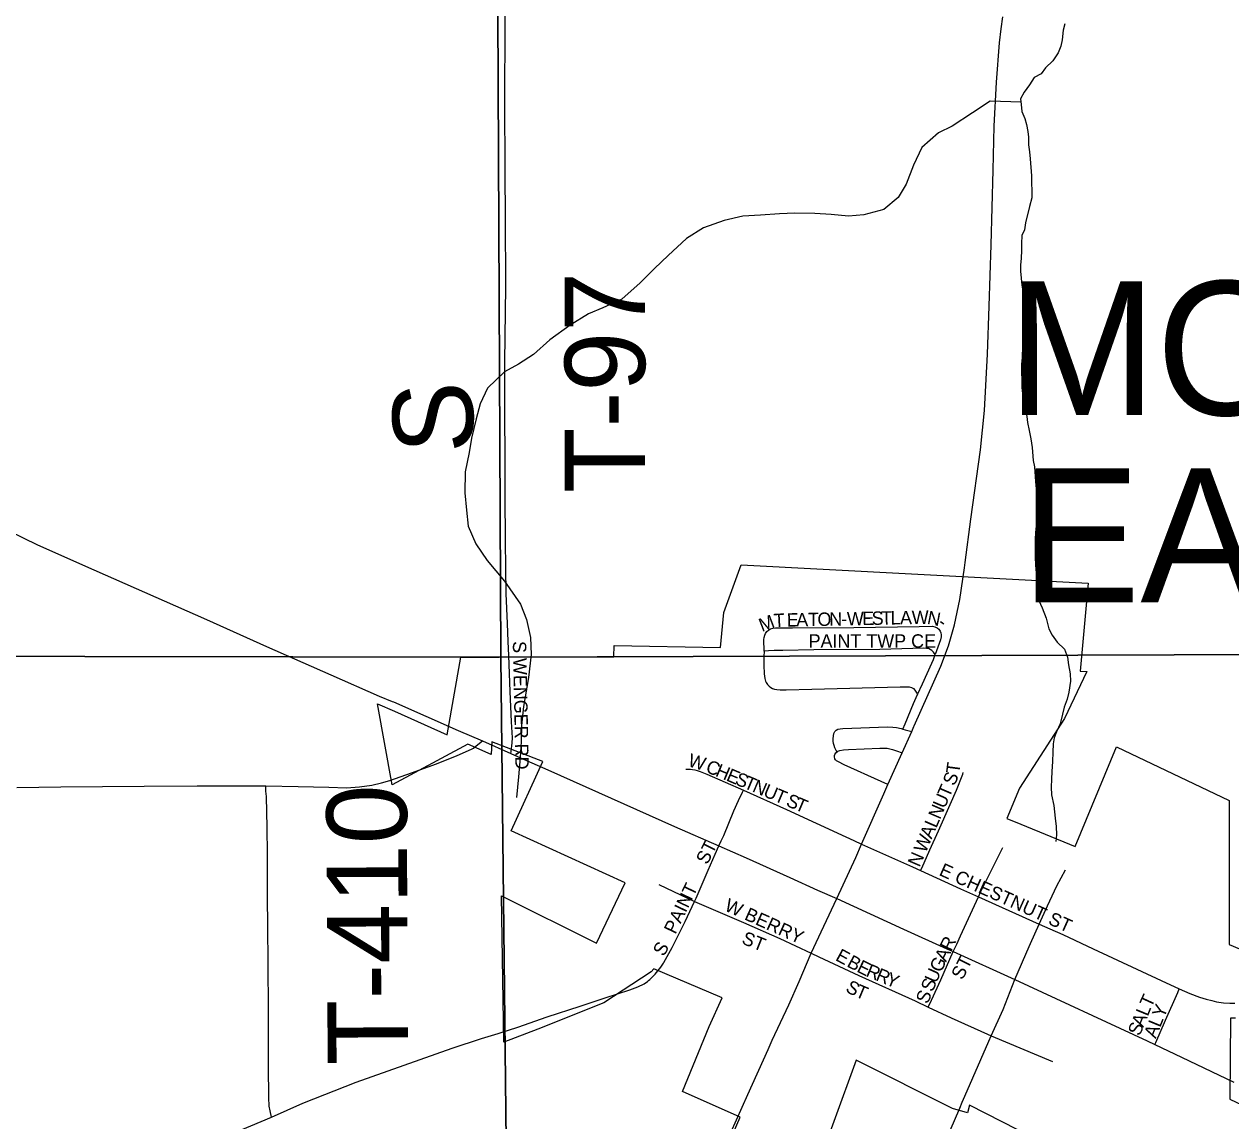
# Model space of a CAD drawing. Extents: x 1985906 to 2360102, y 891258 to 1222054.
# Drawn here: x 2186588 to 2191091, y 981657 to 985750 of the extents above; entities that cross this region are included whole.
import ezdxf

# ---------------------------------------------------------------- set-up
doc = ezdxf.new("R2010")
doc.units = 0
for name, color, linetype in [('GM_X_City_Street', 7, 'Continuous'), ('GM_X_City_Street_Text', 7, 'Continuous'), ('GM_X_Corporation', 7, 'Continuous'), ('GM_X_Corporation_Text', 7, 'Continuous'), ('GM_X_County_Road', 7, 'Continuous'), ('GM_X_Minor_River', 7, 'Continuous'), ('GM_X_Section', 7, 'Continuous'), ('GM_X_State_Route', 7, 'Continuous'), ('GM_X_Township_Road', 7, 'Continuous'), ('GM_X_Township_Road_Text', 7, 'Continuous'), ('GM_X_US_Route', 7, 'Continuous')]:
    doc.layers.add(name, color=color, linetype=linetype)

msp = doc.modelspace()

# ---------------------------------------------------------------- linework, layer by layer
at = {"layer": 'GM_X_City_Street'}
for points in [[(2189349.3, 983410.1), (2189348.6, 983453.4), (2189349.3, 983461), (2189351.6, 983469.5), (2189354.3, 983475.3), (2189359.6, 983483), (2189365.8, 983488.5), (2189373.5, 983493), (2189381.3, 983495.5), (2189391.3, 983496.7), (2189406.1, 983497.1), (2189455.2, 983496.5), (2189683.4, 983497.7), (2189927.9, 983501.5), (2189977.9, 983502.8), (2189986.4, 983500.8), (2189994.6, 983496.6), (2190001.3, 983491.5), (2190006.3, 983484.5), (2190008.8, 983478.5), (2190010.1, 983471), (2190009.3, 983463.1), (2190007.3, 983452.3), (2189988, 983396.8)], [(2188409.1, 983068.2), (2188410.3, 983086.8), (2188406.8, 983146.1), (2188402.2, 983259), (2188396.6, 983394.1)], [(2189349.3, 983410.1), (2189348.3, 983389.8), (2189348.3, 983357.4), (2189349.5, 983324.8), (2189350.3, 983317.1), (2189351.8, 983307.4), (2189354.5, 983298.1), (2189357.5, 983292.9), (2189362.3, 983285.4), (2189368, 983278.6), (2189374.2, 983273.9), (2189380.7, 983270.6), (2189388.1, 983268.5), (2189396.7, 983266.4), (2189409.7, 983265.2), (2189431.4, 983264.9), (2189527.8, 983267.9), (2189856.8, 983276.2), (2189890.1, 983276.5), (2189898.8, 983274), (2189906.1, 983270), (2189912.1, 983264.2), (2189919.1, 983253), (2189922.1, 983248.1)], [(2189988, 983396.8), (2189980.9, 983405.7), (2189974.8, 983411.9), (2189968.4, 983416.4), (2189962.1, 983419.4), (2189954.8, 983420.3), (2189945.5, 983420.9), (2189780.9, 983415.4), (2189534.5, 983414.6), (2189419.5, 983412.5), (2189386.8, 983412), (2189365.3, 983411.1), (2189349.3, 983410.1)], [(2189867.3, 983119.3), (2189875.3, 983138.5), (2189907.1, 983214.3), (2189922.1, 983248.1), (2189939.8, 983287.7), (2189975.3, 983364.4), (2189981.2, 983379.3), (2189988, 983396.8)], [(2189621.3, 983033.9), (2189618.5, 983039.5), (2189613.5, 983049.5), (2189610.3, 983057.3), (2189608.3, 983064.7), (2189607.5, 983073.9), (2189607, 983082.5), (2189608, 983094.2), (2189609.8, 983102.7), (2189613.2, 983110.4), (2189618, 983114.7), (2189624.3, 983118.7), (2189632.7, 983120.4), (2189643, 983121.4), (2189810, 983126.8), (2189829.3, 983126.1), (2189843.2, 983124.5), (2189860.3, 983121.1), (2189867.3, 983119.3)], [(2189867.3, 983119.3), (2189875.7, 983116.8), (2189899.9, 983110)], [(2188404.4, 983027.3), (2188405.4, 983035.7), (2188409.1, 983068.2)], [(2189811.3, 982912.1), (2189785.4, 982923.8), (2189648.2, 982985.2), (2189626.5, 982996.5), (2189619.2, 983000.8), (2189615.7, 983004.5), (2189613.7, 983008), (2189611.8, 983015), (2189612.2, 983019.8), (2189613.2, 983024.2), (2189617.1, 983030.4), (2189621.3, 983033.9)], [(2189621.3, 983033.9), (2189624, 983036), (2189631.2, 983038.6), (2189645.5, 983041.5), (2189664.4, 983042.9), (2189781.3, 983047.5), (2189794.3, 983047.7), (2189807.9, 983047.2), (2189818.8, 983045.4), (2189828.3, 983042.9), (2189843.6, 983037.7), (2189864.3, 983030.5)], [(2189057.5, 982969.5), (2189066.8, 982969.5), (2189074.1, 982969), (2189082.5, 982968.1), (2189090.2, 982967), (2189099.4, 982964.7), (2189110.7, 982960.8), (2189135.6, 982950.3), (2189271.7, 982890.5)], [(2189933.2, 982591.5), (2189937.2, 982600.5), (2189967.5, 982668), (2190000, 982738.9), (2190043, 982837.3), (2190066.6, 982890.5), (2190090.7, 982951), (2190091.9, 982957.1)], [(2189180.5, 982682.7), (2189189.4, 982701.4), (2189198.7, 982722.3), (2189236.8, 982813.4), (2189253.4, 982852.4), (2189268.1, 982883), (2189271.7, 982890.5)], [(2189271.7, 982890.5), (2189433, 982819.5), (2189654.2, 982717.4), (2189683.6, 982703.7), (2189713.1, 982689.8)], [(2189089.6, 982475.9), (2189095.4, 982488.6), (2189140.9, 982592.9), (2189167, 982652.3), (2189180.5, 982682.7)], [(2189713.1, 982689.8), (2189903.5, 982605.1), (2189933.2, 982591.5)], [(2190149.2, 982492.9), (2190158.5, 982513.1), (2190240, 982677.2)], [(2189933.2, 982591.5), (2190082.2, 982522.9), (2190149.2, 982492.9)], [(2190375.7, 982390.8), (2190407, 982458.9), (2190441.8, 982534.2), (2190457.2, 982564), (2190473.4, 982594)], [(2188956, 982538.7), (2189089.6, 982475.9)], [(2190055.2, 982288.7), (2190068.4, 982316.4), (2190082.2, 982346.8), (2190149.2, 982492.9)], [(2190149.2, 982492.9), (2190262.3, 982442.3), (2190375.7, 982390.8)], [(2188975.5, 982248.1), (2189006.5, 982303.8), (2189033.3, 982358.1), (2189054.5, 982400.9), (2189089.6, 982475.9)], [(2189089.6, 982475.9), (2189272.1, 982397.3), (2189408.1, 982336.9), (2189524.8, 982282.7)], [(2189524.8, 982282.7), (2189553.2, 982268.8), (2189702.6, 982199.2), (2189912.8, 982104.3), (2189962, 982081.4)], [(2189962, 982081.4), (2189974, 982107.4), (2190009, 982182.9), (2190055.2, 982288.7)], [(2190196.9, 981973.8), (2190240.7, 982072.6), (2190284.8, 982184.4)], [(2190807.1, 981941.6), (2190810.3, 981949), (2190847.5, 982033), (2190892.6, 982136.5), (2190897.7, 982150)], [(2189962, 982081.4), (2190047.3, 982041.6), (2190182.2, 981980), (2190196.9, 981973.8)], [(2190098, 981749.6), (2190188, 981954.3), (2190196.9, 981973.8)], [(2190196.9, 981973.8), (2190425.5, 981878.4)]]:
    msp.add_lwpolyline(points, dxfattribs=at)
at = {"layer": 'GM_X_Corporation'}
for points in [[(2188992.5, 981054.4), (2189259.4, 981670.2), (2189044.5, 981766.4), (2189143.9, 982009.6), (2189192.8, 982116.2), (2188938, 982223.8), (2188928, 982213.2), (2188751.3, 982096.8), (2188504.3, 981999.7), (2188378.1, 981950), (2188368.8, 982496.6), (2188723.2, 982319.7), (2188830.9, 982545.1), (2188405.4, 982739), (2188523.4, 982997.9), (2188332.7, 983071.2), (2188330.2, 983024.4), (2188244, 983063.1), (2187961.3, 982910.6), (2187906.4, 983213.4), (2187970.5, 983185.7), (2188166.4, 983097.9), (2188217.6, 983387.6), (2188361.2, 983387.5), (2188788.6, 983388.6), (2188789.4, 983430.7), (2189186.8, 983423.6), (2189198.3, 983553.8), (2189263.3, 983732.4), (2190558, 983664.1), (2190529.1, 983335.2), (2190553, 983334.4), (2190470.6, 983157.9), (2190302.2, 982898.7), (2190255.4, 982785.6), (2190307.7, 982763.9), (2190509.7, 982680.2), (2190664.3, 983053.1), (2191084.8, 982852.3), (2191084.6, 982315.1), (2191194.2, 982268.5)], [(2191108.6, 982039.8), (2191089.9, 982039.8), (2191086.9, 981737.9), (2191224.1, 981672.8)], [(2191080.4, 981222.7), (2190115.2, 981715), (2190108.2, 981687), (2190051.8, 981703), (2189692.9, 981883.7), (2189525.9, 981425.3)]]:
    msp.add_lwpolyline(points, dxfattribs=at)
at = {"layer": 'GM_X_County_Road'}
for points in [[(2188033.3, 982955.5), (2188126.9, 982989.6), (2188204, 983020.5), (2188257.2, 983044.1), (2188264.5, 983048.1), (2188275.2, 983056.5), (2188297.9, 983075)], [(2187490, 982907.5), (2187610.4, 982905.2), (2187725.1, 982901.9), (2187791.3, 982900.2), (2187839.4, 982903.1), (2187886, 982909.6), (2187921.3, 982918.2), (2187953.2, 982926.7), (2188033.3, 982955.5)], [(2186560.8, 982901.5), (2186724.9, 982903.5), (2187036.5, 982905.5), (2187233.4, 982906.9), (2187490, 982907.5)]]:
    msp.add_lwpolyline(points, dxfattribs=at)
at = {"layer": 'GM_X_Minor_River'}
for points in [[(2190471, 985751.5), (2190465.3, 985727.4), (2190461.6, 985691.3), (2190455.9, 985667.2), (2190446.1, 985643.1), (2190426.4, 985612.8), (2190398.7, 985586.5), (2190382.9, 985564.4), (2190357, 985550.1), (2190339.3, 985523.9), (2190319.6, 985495.7), (2190305.8, 985471.5), (2190308, 985449.5), (2190310.3, 985423.5), (2190322.6, 985397.5), (2190328.8, 985375.5), (2190333, 985349.5), (2190335.3, 985327.5), (2190335.6, 985299.5), (2190339.8, 985273.5), (2190342.1, 985247.4), (2190346.7, 985183.4), (2190347.6, 985101.2), (2190339.9, 985069.1), (2190324.5, 985008.9), (2190320.8, 984982.8), (2190311, 984960.7), (2190309.3, 984930.6), (2190309.5, 984904.6), (2190307.8, 984876.5), (2190306.1, 984850.4), (2190306.3, 984828.4), (2190310.8, 984776.3), (2190317.2, 984742.3), (2190321.5, 984712.3), (2190323.8, 984686.3), (2190326, 984664.3), (2190324.2, 984638.2), (2190320.6, 984608.1), (2190316.9, 984572), (2190313.2, 984548), (2190311.6, 984505.9), (2190309.8, 984479.8), (2190310.7, 984393.7), (2190312.9, 984371.7), (2190317.3, 984339.7), (2190321.5, 984317.7), (2190329.8, 984285.7), (2190332, 984263.6), (2190338.4, 984233.7), (2190344.7, 984201.7), (2190349, 984169.6), (2190353.5, 984121.6), (2190357.7, 984097.6), (2190362.3, 984043.5), (2190364.6, 984015.5), (2190367, 983977.5), (2190369.2, 983951.4)], [(2190307.1, 985458.1), (2190270.4, 985460.3), (2190192.5, 985461.8), (2190126.8, 985419.3), (2190051.2, 985368.7), (2189999.5, 985344.3), (2189937.9, 985289.8), (2189906.4, 985223.5), (2189878.9, 985153.2), (2189849.2, 985103), (2189795.6, 985058.6), (2189721.8, 985038), (2189663.9, 985033.6), (2189599.9, 985039.2), (2189538, 985042.8), (2189464, 985044.3), (2189406.1, 985041.9), (2189336.2, 985037.4), (2189270.3, 985033), (2189200.5, 985016.5), (2189122.8, 984989.9), (2189059.1, 984949.4), (2188991.6, 984886.9), (2188940, 984838.5), (2188886.4, 984784), (2188818.9, 984723.5), (2188747.2, 984690.9), (2188693.4, 984668.5), (2188625.7, 984626), (2188550.2, 984571.4), (2188488.6, 984517), (2188432.9, 984480.5), (2188381.1, 984452.1), (2188317.6, 984391.6), (2188290, 984333.4), (2188274.4, 984277.2), (2188256.9, 984205), (2188249.2, 984150.8), (2188233.7, 984078.6), (2188232.2, 984000.5), (2188238.7, 983936.5), (2188245, 983876.4), (2188273.4, 983810.5), (2188315.8, 983748.7), (2188380.2, 983671.1), (2188440.7, 983585.4), (2188463.1, 983527.4), (2188477.5, 983461.4), (2188479.9, 983397.4), (2188470.5, 983311.2), (2188451.2, 983202.9), (2188443.7, 983132.8), (2188442.1, 983072.7), (2188438.5, 983012.5), (2188432.9, 982940.4), (2188425.4, 982864.2)], [(2190369.2, 983951.4), (2190367.6, 983911.3), (2190365.8, 983889.3), (2190362.2, 983853.2), (2190360.5, 983827.2), (2190361.2, 983757), (2190363.6, 983713), (2190368, 983674.9), (2190370.5, 983630.9), (2190374.8, 983598.9), (2190387.1, 983570.9), (2190401.5, 983533), (2190411.9, 983493), (2190424.1, 983469.1), (2190442.4, 983443.2), (2190470.7, 983417.4), (2190481, 983387.5), (2190485.3, 983359.4), (2190491.6, 983325.4), (2190491.9, 983297.4), (2190486.3, 983257.3), (2190480.5, 983231.2), (2190468.8, 983201), (2190463.1, 983174.9), (2190453.5, 983138.8), (2190439.8, 983108.6), (2190432, 983086.5), (2190428.2, 983064.4), (2190426.5, 983032.3), (2190424.9, 982998.3), (2190423.3, 982960.2), (2190421.5, 982932.1), (2190419.9, 982902.1), (2190422.1, 982874), (2190430.5, 982834), (2190432.8, 982810), (2190435, 982786), (2190439.3, 982756), (2190439.7, 982723.9), (2190437.9, 982699.9)]]:
    msp.add_lwpolyline(points, dxfattribs=at)
at = {"layer": 'GM_X_Section'}
for points in [[(2182907.1, 988742.9), (2188342.5, 988738), (2188366.8, 983387.1), (2182931.4, 983396.1)], [(2188342.5, 988738), (2193764, 988724.9), (2193750, 983405.7), (2188366.8, 983387.1)], [(2182931.4, 983396.1), (2188366.8, 983387.1), (2188424.7, 978078.6), (2185068.7, 978068.3), (2183029.1, 978117.9)], [(2188366.8, 983387.1), (2193750, 983405.7), (2193811.8, 978101.2), (2188424.7, 978078.6)]]:
    msp.add_lwpolyline(points, close=True, dxfattribs=at)
at = {"layer": 'GM_X_State_Route'}
for points in [[(2190096.6, 983720.5), (2190099.4, 983740.6), (2190121, 983902), (2190156.3, 984161.5), (2190171, 984307.4), (2190182.3, 984518.3), (2190188.8, 984697.9), (2190196.1, 984926.6), (2190203.5, 985205), (2190207.8, 985369.4), (2190216.6, 985532.9), (2190228, 985680.4), (2190233.7, 985732.6), (2190239.5, 985777.5)], [(2189908.4, 983129.2), (2189909.2, 983130.8), (2190008.5, 983354.2), (2190037.5, 983429.9), (2190060.1, 983507.5), (2190079.6, 983602.8), (2190096.6, 983720.5)], [(2189620.7, 982486.2), (2189691, 982639.6), (2189713.1, 982689.8), (2189796, 982877.8), (2189811.3, 982912.1), (2189864.3, 983030.5), (2189899.9, 983110), (2189908.4, 983129.2)], [(2189364, 981923.2), (2189379.6, 981957.6), (2189440.9, 982090), (2189479.8, 982177), (2189524.8, 982282.7), (2189571.5, 982383.2), (2189620.7, 982486.2)], [(2190343.3, 982319.1), (2190375.7, 982390.8), (2190415.6, 982373.7), (2190464.2, 982351.9), (2190577.3, 982299.1)], [(2190284.8, 982184.4), (2190338.3, 982308.2), (2190343.3, 982319.1)], [(2190577.3, 982299.1), (2190830.9, 982180.6), (2190897.7, 982150), (2190938.1, 982132.7), (2190974.3, 982119), (2190998.2, 982111.3), (2191019.3, 982105.5), (2191037.9, 982101.2), (2191062.8, 982097.6), (2191086.5, 982096.2), (2191105.7, 982096)], [(2189288.2, 981755.8), (2189364, 981923.2)], [(2189105, 981344.6), (2189111.5, 981359.6), (2189224.5, 981613.9), (2189288.2, 981755.8)]]:
    msp.add_lwpolyline(points, dxfattribs=at)
at = {"layer": 'GM_X_Township_Road'}
for points in [[(2188396.6, 983394.1), (2188394.4, 983445.6), (2188392.2, 983512.6), (2188386.8, 983625), (2188384.6, 983818.8), (2188383.5, 983991.6), (2188383.1, 984179.9), (2188381.9, 984245.3), (2188382, 984309.5), (2188381.5, 984490.1), (2188384.9, 984769.2), (2188384.1, 985030.3), (2188383.3, 985194), (2188382.3, 985472.8), (2188383.1, 985735.5), (2188381.9, 985997.9)], [(2187511, 981670.9), (2187505.5, 981694.6), (2187502.8, 981711.7), (2187501.3, 981744.5), (2187500.4, 981860), (2187499.9, 982074.7), (2187498.6, 982239.8), (2187496.8, 982388.3), (2187496.5, 982487.3), (2187496.2, 982569.8), (2187496.1, 982652.3), (2187494.8, 982751.3), (2187492, 982866.9), (2187490.2, 982887), (2187490, 982907.5)], [(2188917.8, 982180.6), (2188922.4, 982184.4), (2188933, 982195), (2188942.4, 982204.9), (2188963.6, 982229.9), (2188973.8, 982245.4), (2188975.5, 982248.1)], [(2188430.2, 982006.6), (2188539.1, 982044.7), (2188663, 982085.2), (2188756.4, 982115.8), (2188802.1, 982131.2), (2188848.2, 982145.7), (2188877.4, 982156.9), (2188901.2, 982168.4), (2188913.6, 982177.2), (2188917.8, 982180.6)], [(2187511, 981670.9), (2187627.6, 981723), (2187826.9, 981801.5), (2188184.8, 981928.3), (2188294.4, 981963.8), (2188356.7, 981983.4), (2188430.2, 982006.6)], [(2190027.4, 981583.7), (2190079.2, 981704.1), (2190088.6, 981726.8), (2190098, 981749.6)], [(2187341.6, 981600.3), (2187511, 981670.9)]]:
    msp.add_lwpolyline(points, dxfattribs=at)
at = {"layer": 'GM_X_US_Route'}
for points in [[(2186475.7, 983884.4), (2186638.4, 983807.2), (2186847.7, 983713), (2187267.9, 983527.9), (2187492.4, 983427.4), (2187732.4, 983321.3), (2187912.4, 983242.1), (2187961.6, 983222.3), (2187966.8, 983220.2)], [(2187966.8, 983220.2), (2188207.5, 983113.8)], [(2188207.5, 983113.8), (2188297.9, 983075)], [(2188297.9, 983075), (2188404.4, 983027.3)], [(2188404.4, 983027.3), (2188462.8, 983001.2), (2188541.8, 982966.9)], [(2188541.8, 982966.9), (2189014.5, 982756), (2189180.5, 982682.7), (2189281.9, 982638), (2189444.8, 982565), (2189548.4, 982517.6), (2189620.7, 982486.2)], [(2189620.7, 982486.2), (2189869, 982372.9), (2190031.6, 982299.5), (2190055.2, 982288.7), (2190284.8, 982184.4)], [(2190284.8, 982184.4), (2190778.3, 981955)], [(2190778.3, 981955), (2190807.1, 981941.6), (2190906.2, 981894.8), (2191101.4, 981801.4)]]:
    msp.add_lwpolyline(points, dxfattribs=at)

# ---------------------------------------------------------------- texts
at = {"layer": 'GM_X_City_Street_Text'}
for s, rotation, p in [('M', 20.9035, (2189341.1, 983481)), ('T', 3.1162, (2189386.4, 983499)), ('E', 1.1628, (2189434.3, 983501.2)), ('A', 1.1584, (2189469.5, 983501.9)), ('T', 1.1474, (2189513.5, 983502.8)), ('O', 1.1586, (2189548.7, 983503.5)), ('N', 1.1586, (2189592.7, 983504.4)), ('-', 1.1509, (2189636.7, 983505.3)), ('W', 1.1515, (2189658.7, 983505.7)), ('E', 1.1611, (2189715.9, 983506.9)), ('S', 1.1474, (2189751.1, 983507.6)), ('T', 1.1628, (2189786.3, 983508.3)), ('L', 1.1611, (2189821.5, 983509)), ('A', 1.1475, (2189856.7, 983509.7)), ('W', 1.1571, (2189900.7, 983510.6)), ('N', 349.1615, (2189955.1, 983512)), ('-', 326.0613, (2189993.5, 983505.7)), ('PAINT TWP CE', 0, (2189515.2, 983422.8)), ('S WENGER RD', 271.2167, (2188411.4, 983446.8)), ('W', 343.4715, (2189062, 982981.1)), ('C', 337.2494, (2189127.7, 982960.4)), ('H', 337.0826, (2189164.2, 982945.1)), ('T', 82.3861, (2190077.3, 982951.1)), ('E', 337.0939, (2189204.7, 982928)), ('S', 337.1027, (2189237.2, 982914.3)), ('T', 337.0902, (2189269.6, 982900.6)), ('S', 66.7171, (2190059.4, 982904.4)), ('N', 337.0927, (2189302, 982886.9)), ('U', 337.0927, (2189342.6, 982869.8)), ('T', 337.0902, (2189383.1, 982852.6)), ('T', 66.7171, (2190040.3, 982860)), ('S', 337.1108, (2189427.7, 982833.8)), ('T', 337.0902, (2189460.1, 982820.1)), ('U', 66.721, (2190022.9, 982819.5)), ('N', 66.721, (2190005.5, 982779.1)), ('L', 66.7422, (2189991.6, 982746.8)), ('ST', 63.4404, (2189137.2, 982610.4)), ('W', 66.7268, (2189951.6, 982653.8)), ('A', 66.7357, (2189974.2, 982706.4)), ('N', 66.721, (2189929, 982601.2)), ('E CHESTNUT ST', 335.8714, (2189998.8, 982575.1)), ('PAINT', 64.4415, (2189018.3, 982350.7)), ('W BERRY', 335.8524, (2189197.8, 982443.2)), ('ST', 338.1961, (2189262.3, 982319.5)), ('S', 60.245, (2188974.6, 982267.7)), ('R', 64.1681, (2190047.2, 982286.6)), ('E', 331.48, (2189612.1, 982258)), ('B', 331.481, (2189654.7, 982234.9)), ('E', 334.0718, (2189691.6, 982214.9)), ('G', 64.2707, (2190009, 982207.4)), ('A', 64.1974, (2190028.1, 982247)), ('ST', 63.4349, (2190089.7, 982180.3)), ('R', 337.0749, (2189725.8, 982198.3)), ('R', 337.242, (2189762.4, 982182.8)), ('Y', 337.2454, (2189799, 982167.5)), ('U', 65.9332, (2189991.2, 982167.5)), ('S', 331.3089, (2189649.7, 982141.4)), ('T', 337.0015, (2189685.5, 982122.2)), ('S', 67.6964, (2189978, 982135.3)), ('S', 67.6964, (2189959.6, 982090.5)), ('T', 65.2191, (2190793.9, 982076.4)), ('L', 67.6912, (2190780.7, 982044.4)), ('ALY', 67.8311, (2190810.2, 981961.7)), ('A', 67.712, (2190764, 982003.7)), ('S', 67.6964, (2190750.7, 981971.1))]:
    msp.add_text(s, height=50, rotation=rotation, dxfattribs=at).set_placement(p)
at = {"layer": 'GM_X_Corporation_Text'}
for s, p in [('MOUNT', (2190256.7, 984290.6)), ('EATON', (2190307.3, 983591.8))]:
    msp.add_text(s, height=500, rotation=0, dxfattribs=at).set_placement(p)
at = {"layer": 'GM_X_Township_Road_Text'}
for s, rotation, p in [('T-97', 89.996, (2188905, 983999.8)), ('S', 91.2653, (2188266.4, 984151.1)), ('T-410', 90.28, (2188020.7, 981865.1))]:
    msp.add_text(s, height=300, rotation=rotation, dxfattribs=at).set_placement(p)

doc.saveas('drawing.dxf')
